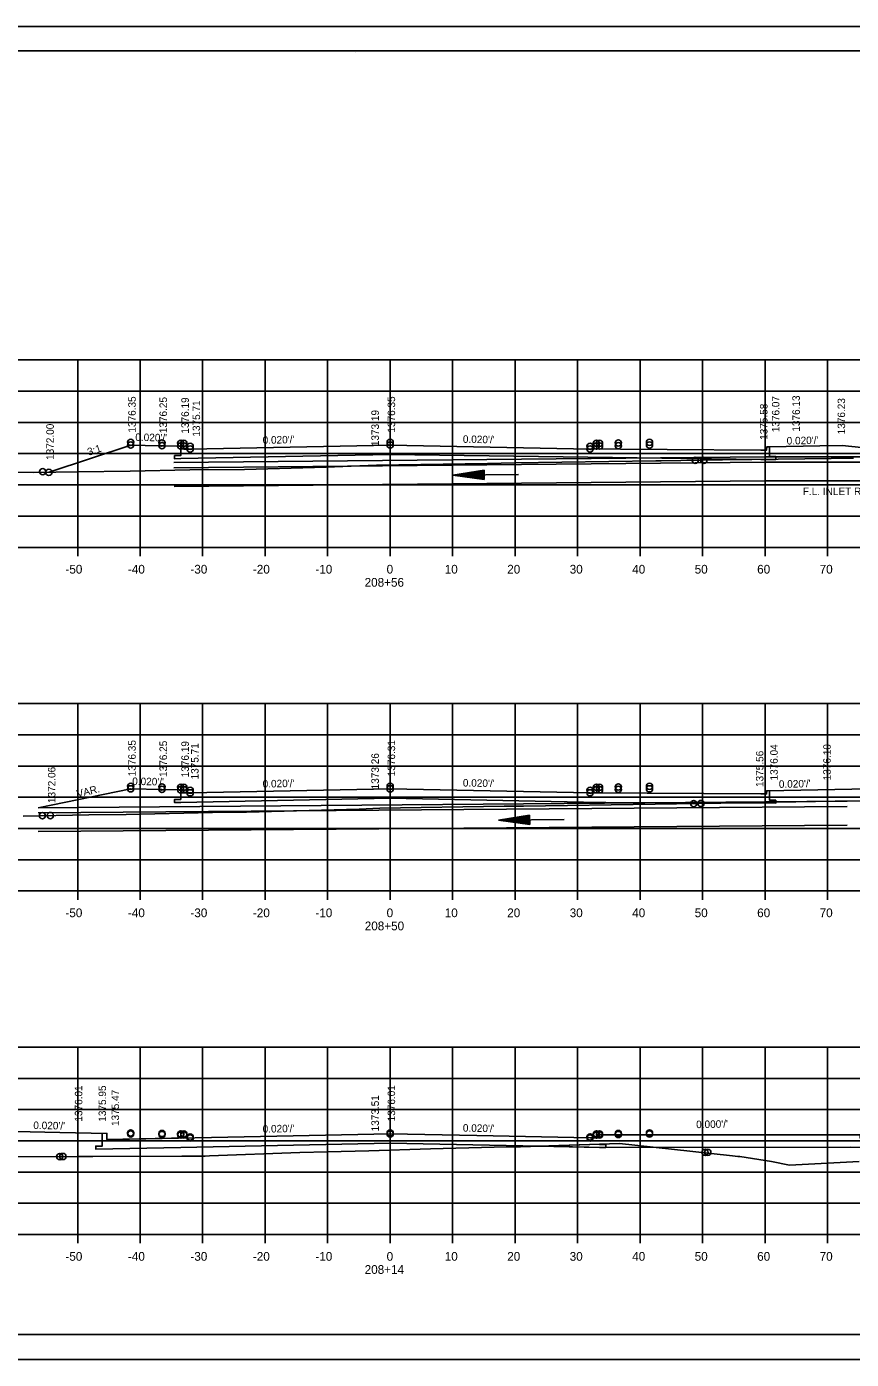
# Model space of a CAD drawing. Extents: x 1374311 to 1383814, y 384102 to 406278.
# Drawn here: x 1382581.9 to 1382713.9, y 403718.4 to 403931.7 of the extents above; entities that cross this region are included whole.
import ezdxf

# ---------------------------------------------------------------- set-up
doc = ezdxf.new("R2010")
doc.units = 0
for name, color, linetype in [('R_Axis', 7, 'Continuous'), ('R_Axis Annot', 7, 'Continuous'), ('R_Border', 7, 'Continuous'), ('R_Draft', 7, 'Continuous'), ('R_Exist Surface', 7, 'Continuous'), ('R_Fin Surface', 7, 'Continuous'), ('R_Grid', 7, 'Continuous'), ('R_No Plot', 7, 'Continuous'), ('R_Water', 7, 'Continuous'), ('R_Xsect Elev', 7, 'Continuous'), ('R_Xsect Slope', 7, 'Continuous')]:
    doc.layers.add(name, color=color, linetype=linetype)

msp = doc.modelspace()

# ---------------------------------------------------------------- linework, layer by layer
at = {"layer": 'R_Axis'}
for p, q in [((1382500.07, 403848.36), (1382780.07, 403848.36)), ((1382590.07, 403846.96), (1382590.07, 403848.36)), ((1382600.07, 403846.96), (1382600.07, 403848.36)), ((1382610.07, 403846.96), (1382610.07, 403848.36)), ((1382620.07, 403846.96), (1382620.07, 403848.36)), ((1382630.07, 403846.96), (1382630.07, 403848.36)), ((1382640.07, 403846.96), (1382640.07, 403848.36)), ((1382650.07, 403846.96), (1382650.07, 403848.36)), ((1382660.07, 403846.96), (1382660.07, 403848.36)), ((1382670.07, 403846.96), (1382670.07, 403848.36)), ((1382680.07, 403846.96), (1382680.07, 403848.36)), ((1382690.07, 403846.96), (1382690.07, 403848.36)), ((1382700.07, 403846.96), (1382700.07, 403848.36)), ((1382710.07, 403846.96), (1382710.07, 403848.36)), ((1382500.07, 403793.36), (1382780.07, 403793.36)), ((1382590.07, 403791.96), (1382590.07, 403793.36)), ((1382600.07, 403791.96), (1382600.07, 403793.36)), ((1382610.07, 403791.96), (1382610.07, 403793.36)), ((1382620.07, 403791.96), (1382620.07, 403793.36)), ((1382630.07, 403791.96), (1382630.07, 403793.36)), ((1382640.07, 403791.96), (1382640.07, 403793.36)), ((1382650.07, 403791.96), (1382650.07, 403793.36)), ((1382660.07, 403791.96), (1382660.07, 403793.36)), ((1382670.07, 403791.96), (1382670.07, 403793.36)), ((1382680.07, 403791.96), (1382680.07, 403793.36)), ((1382690.07, 403791.96), (1382690.07, 403793.36)), ((1382700.07, 403791.96), (1382700.07, 403793.36)), ((1382710.07, 403791.96), (1382710.07, 403793.36)), ((1382500.07, 403738.36), (1382780.07, 403738.36)), ((1382590.07, 403736.96), (1382590.07, 403738.36)), ((1382600.07, 403736.96), (1382600.07, 403738.36)), ((1382610.07, 403736.96), (1382610.07, 403738.36)), ((1382620.07, 403736.96), (1382620.07, 403738.36)), ((1382630.07, 403736.96), (1382630.07, 403738.36)), ((1382640.07, 403736.96), (1382640.07, 403738.36)), ((1382650.07, 403736.96), (1382650.07, 403738.36)), ((1382660.07, 403736.96), (1382660.07, 403738.36)), ((1382670.07, 403736.96), (1382670.07, 403738.36)), ((1382680.07, 403736.96), (1382680.07, 403738.36)), ((1382690.07, 403736.96), (1382690.07, 403738.36)), ((1382700.07, 403736.96), (1382700.07, 403738.36)), ((1382710.07, 403736.96), (1382710.07, 403738.36))]:
    msp.add_line(p, q, dxfattribs=at)
at = {"layer": 'R_Border'}
for p, q in [((1382482.07, 403927.82), (1382798.25, 403927.82)), ((1382634.59, 403927.56), (1382634.59, 403927.56)), ((1382634.59, 403927.56), (1382634.59, 403927.56)), ((1382798.25, 403722.36), (1382482.07, 403722.36))]:
    msp.add_line(p, q, dxfattribs=at)
at = {"layer": 'R_Draft'}
for p, q in [((1382655.12, 403860.71), (1382650.13, 403859.91)), ((1382655.13, 403859.21), (1382650.13, 403859.91)), ((1382655.12, 403860.58), (1382650.96, 403859.92)), ((1382655.13, 403859.33), (1382650.96, 403859.92)), ((1382655.12, 403860.45), (1382651.82, 403859.93)), ((1382655.13, 403859.46), (1382651.82, 403859.93)), ((1382655.12, 403860.33), (1382652.65, 403859.93)), ((1382655.13, 403859.58), (1382652.65, 403859.93)), ((1382655.12, 403860.2), (1382653.5, 403859.94)), ((1382655.13, 403859.71), (1382653.5, 403859.94)), ((1382655.12, 403860.07), (1382654.34, 403859.95)), ((1382655.13, 403859.84), (1382654.34, 403859.95)), ((1382655.13, 403859.21), (1382655.12, 403860.71)), ((1382662.4, 403805.51), (1382657.41, 403804.71)), ((1382662.41, 403804.01), (1382662.4, 403805.51)), ((1382662.41, 403804.01), (1382657.41, 403804.71)), ((1382662.4, 403805.38), (1382658.24, 403804.72)), ((1382662.41, 403804.13), (1382658.24, 403804.72)), ((1382662.4, 403805.25), (1382659.1, 403804.73)), ((1382662.41, 403804.26), (1382659.1, 403804.73)), ((1382662.4, 403805.13), (1382659.93, 403804.73)), ((1382662.41, 403804.38), (1382659.93, 403804.73)), ((1382662.4, 403805), (1382660.78, 403804.74)), ((1382662.41, 403804.51), (1382660.78, 403804.74)), ((1382662.4, 403804.87), (1382661.62, 403804.75)), ((1382662.41, 403804.64), (1382661.62, 403804.75))]:
    msp.add_line(p, q, dxfattribs=at)
at = {"layer": 'R_Exist Surface'}
for points in [[(1382569.61, 403860.38), (1382583.04, 403860.32), (1382590.08, 403860.44), (1382598.47, 403860.54), (1382608, 403860.77), (1382616.77, 403860.84), (1382629.83, 403861.19), (1382637.88, 403861.52), (1382655.65, 403861.79), (1382660.04, 403861.88), (1382682.57, 403862.21), (1382682.88, 403862.21), (1382683.09, 403862.22), (1382683.43, 403862.22), (1382686.58, 403862.26), (1382696.62, 403862.4), (1382697.96, 403862.43), (1382710.64, 403862.61), (1382714.24, 403862.65)], [(1382581.35, 403805.35), (1382591.83, 403805.53), (1382597.85, 403805.6), (1382611.64, 403805.94), (1382617.06, 403805.98), (1382635.1, 403806.46), (1382638.41, 403806.6), (1382658.3, 403806.91), (1382660.71, 403806.94), (1382661.02, 403806.94), (1382661.42, 403806.95), (1382682.46, 403807.24), (1382685.92, 403807.31), (1382696.56, 403807.46), (1382701.87, 403807.57), (1382711.3, 403807.71), (1382719.5, 403807.81)], [(1382573.85, 403750.77), (1382590.01, 403750.83), (1382592.47, 403750.87), (1382606.72, 403750.89), (1382610.49, 403750.91), (1382611.17, 403750.93), (1382625.63, 403751.47), (1382630.07, 403751.58), (1382636.67, 403751.75), (1382646.54, 403752.08), (1382656.72, 403752.33), (1382660.94, 403752.4), (1382676.77, 403752.95), (1382682.16, 403752.36), (1382694.84, 403750.97), (1382695.74, 403750.87), (1382696.02, 403750.84), (1382701.09, 403750.03), (1382703.99, 403749.44), (1382715.12, 403750.06)]]:
    msp.add_lwpolyline(points, dxfattribs=at)
at = {"layer": 'R_Fin Surface'}
for points in [[(1382585.53, 403860.39), (1382598.56, 403864.73), (1382603.15, 403864.64), (1382603.56, 403864.63), (1382603.81, 403864.63), (1382606.56, 403864.57), (1382607.02, 403864.57), (1382607.06, 403864.57), (1382607.06, 403864.53), (1382607.07, 403864.07), (1382607.15, 403864.07), (1382608.07, 403864.09), (1382637.42, 403864.68), (1382640.07, 403864.73), (1382669.42, 403864.15), (1382699.4, 403863.94), (1382700.32, 403863.93), (1382700.32, 403863.93), (1382700.33, 403864.43), (1382700.79, 403864.43), (1382708.83, 403864.59), (1382712.43, 403864.65), (1382727.35, 403863.1)], [(1382701.79, 403862.4), (1382699.38, 403862.44), (1382640.07, 403863.23), (1382606.56, 403862.56), (1382605.56, 403862.54), (1382605.57, 403863.04), (1382606.57, 403863.05), (1382606.56, 403864.57)], [(1382700.79, 403864.43), (1382700.8, 403862.9), (1382701.8, 403862.9), (1382701.79, 403862.4), (1382700.79, 403862.42), (1382700.1, 403862.43)], [(1382583.74, 403806.69), (1382598.56, 403809.71), (1382598.56, 403809.71), (1382603.56, 403809.61), (1382606.56, 403809.55), (1382606.56, 403809.55), (1382606.56, 403809.55), (1382607.06, 403809.55), (1382607.07, 403809.05), (1382607.07, 403809.05), (1382608.07, 403809.07), (1382608.07, 403809.07), (1382608.09, 403809.07), (1382640.07, 403809.71), (1382640.09, 403809.71), (1382672.07, 403809.07), (1382699.4, 403808.92), (1382700.32, 403808.9), (1382700.33, 403809.4), (1382722.11, 403809.82), (1382739.27, 403804.1)], [(1382700.79, 403809.4), (1382700.78, 403807.91), (1382701.77, 403807.89), (1382701.78, 403807.4), (1382674.58, 403807.52), (1382673.58, 403807.54), (1382640.07, 403808.21), (1382606.56, 403807.54), (1382605.56, 403807.52), (1382605.57, 403808.02), (1382606.57, 403808.02), (1382606.56, 403809.55)], [(1382557.68, 403747.71), (1382570.27, 403751.91), (1382571.27, 403751.91), (1382580.07, 403754.84), (1382587.2, 403754.7), (1382594.74, 403754.55), (1382594.74, 403753.56), (1382607.64, 403753.82), (1382595.74, 403753.58), (1382621.93, 403754.11), (1382640.07, 403754.47), (1382653.93, 403754.19), (1382672.07, 403753.83), (1382672.64, 403753.82), (1382673.07, 403753.81), (1382673.08, 403754.09), (1382673.08, 403754.31), (1382673.36, 403754.31), (1382673.58, 403754.31), (1382674.88, 403754.34), (1382715.28, 403754.31), (1382715.28, 403753.81), (1382757.73, 403752.96)], [(1382741.31, 403751.8), (1382713.78, 403752.34), (1382674.54, 403752.28), (1382640.07, 403752.97), (1382606.56, 403752.3), (1382592.96, 403752.03), (1382592.97, 403752.53), (1382593.99, 403752.53), (1382593.97, 403754.52)]]:
    msp.add_lwpolyline(points, dxfattribs=at)
at = {"layer": 'R_Grid'}
for p, q in [((1382500.07, 403878.36), (1382780.07, 403878.36)), ((1382590.07, 403848.36), (1382590.07, 403878.36)), ((1382600.07, 403848.36), (1382600.07, 403878.36)), ((1382610.07, 403848.36), (1382610.07, 403878.36)), ((1382620.07, 403848.36), (1382620.07, 403878.36)), ((1382630.07, 403848.36), (1382630.07, 403878.36)), ((1382640.07, 403848.36), (1382640.07, 403878.36)), ((1382650.07, 403848.36), (1382650.07, 403878.36)), ((1382660.07, 403848.36), (1382660.07, 403878.36)), ((1382670.07, 403848.36), (1382670.07, 403878.36)), ((1382680.07, 403848.36), (1382680.07, 403878.36)), ((1382690.07, 403848.36), (1382690.07, 403878.36)), ((1382700.07, 403848.36), (1382700.07, 403878.36)), ((1382710.07, 403848.36), (1382710.07, 403878.36)), ((1382500.07, 403873.36), (1382780.07, 403873.36)), ((1382500.07, 403868.36), (1382780.07, 403868.36)), ((1382500.07, 403863.36), (1382780.07, 403863.36)), ((1382500.07, 403858.36), (1382780.07, 403858.36)), ((1382500.07, 403853.36), (1382780.07, 403853.36)), ((1382500.07, 403848.36), (1382780.07, 403848.36)), ((1382500.07, 403823.36), (1382780.07, 403823.36)), ((1382590.07, 403793.36), (1382590.07, 403823.36)), ((1382600.07, 403793.36), (1382600.07, 403823.36)), ((1382610.07, 403793.36), (1382610.07, 403823.36)), ((1382620.07, 403793.36), (1382620.07, 403823.36)), ((1382630.07, 403793.36), (1382630.07, 403823.36)), ((1382640.07, 403793.36), (1382640.07, 403823.36)), ((1382650.07, 403793.36), (1382650.07, 403823.36)), ((1382660.07, 403793.36), (1382660.07, 403823.36)), ((1382670.07, 403793.36), (1382670.07, 403823.36)), ((1382680.07, 403793.36), (1382680.07, 403823.36)), ((1382690.07, 403793.36), (1382690.07, 403823.36)), ((1382700.07, 403793.36), (1382700.07, 403823.36)), ((1382710.07, 403793.36), (1382710.07, 403823.36)), ((1382500.07, 403818.36), (1382780.07, 403818.36)), ((1382500.07, 403813.36), (1382780.07, 403813.36)), ((1382500.07, 403808.36), (1382780.07, 403808.36)), ((1382500.07, 403803.36), (1382780.07, 403803.36)), ((1382500.07, 403798.36), (1382780.07, 403798.36)), ((1382500.07, 403793.36), (1382780.07, 403793.36)), ((1382500.07, 403768.36), (1382780.07, 403768.36)), ((1382590.07, 403738.36), (1382590.07, 403768.36)), ((1382600.07, 403738.36), (1382600.07, 403768.36)), ((1382610.07, 403738.36), (1382610.07, 403768.36)), ((1382620.07, 403738.36), (1382620.07, 403768.36)), ((1382630.07, 403738.36), (1382630.07, 403768.36)), ((1382640.07, 403738.36), (1382640.07, 403768.36)), ((1382650.07, 403738.36), (1382650.07, 403768.36)), ((1382660.07, 403738.36), (1382660.07, 403768.36)), ((1382670.07, 403738.36), (1382670.07, 403768.36)), ((1382680.07, 403738.36), (1382680.07, 403768.36)), ((1382690.07, 403738.36), (1382690.07, 403768.36)), ((1382700.07, 403738.36), (1382700.07, 403768.36)), ((1382710.07, 403738.36), (1382710.07, 403768.36)), ((1382500.07, 403763.36), (1382780.07, 403763.36)), ((1382500.07, 403758.36), (1382780.07, 403758.36)), ((1382500.07, 403753.36), (1382780.07, 403753.36)), ((1382500.07, 403748.36), (1382780.07, 403748.36)), ((1382500.07, 403743.36), (1382780.07, 403743.36)), ((1382500.07, 403738.36), (1382780.07, 403738.36))]:
    msp.add_line(p, q, dxfattribs=at)
at = {"layer": 'R_No Plot'}
for p, q in [((1382469.67, 403931.72), (1382803, 403931.72)), ((1382469.67, 403718.38), (1382803, 403718.38))]:
    msp.add_line(p, q, dxfattribs=at)
for points in [[(1382469.66, 403931.72), (1382803, 403931.72), (1382803, 403718.38), (1382469.66, 403718.38)], [(1382715.99, 403927.82), (1382715.99, 403917.94), (1382751.72, 403917.94), (1382751.72, 403915.02), (1382774.92, 403915.02), (1382774.92, 403890.69), (1382798.25, 403890.69), (1382798.25, 403722.36), (1382482.07, 403722.36), (1382482.07, 403927.82)], [(1382663.82, 403752.5), (1382673.59, 403752.84), (1382673.59, 403752.79), (1382674.59, 403752.78), (1382674.58, 403752.28), (1382673.58, 403752.3)]]:
    msp.add_lwpolyline(points, close=True, dxfattribs=at)
for centre in [(1382598.56, 403865.18), (1382598.56, 403864.73), (1382598.56, 403864.73), (1382603.56, 403865.08), (1382606.56, 403865.02), (1382607.06, 403865.02), (1382640.07, 403865.18), (1382640.07, 403864.73), (1382640.07, 403864.73), (1382673.08, 403865.02), (1382673.58, 403865.02), (1382676.58, 403865.08), (1382681.58, 403865.18), (1382681.58, 403864.73), (1382681.58, 403864.73), (1382603.56, 403864.63), (1382603.56, 403864.63), (1382606.56, 403864.57), (1382607.06, 403864.57), (1382607.06, 403864.57), (1382608.07, 403864.54), (1382608.07, 403864.09), (1382608.07, 403864.09), (1382672.07, 403864.54), (1382672.07, 403864.09), (1382672.07, 403864.09), (1382673.08, 403864.57), (1382673.08, 403864.57), (1382673.58, 403864.57), (1382676.58, 403864.63), (1382676.58, 403864.63), (1382584.47, 403860.48), (1382584.47, 403860.48), (1382688.9, 403862.29), (1382688.9, 403862.29), (1382690.28, 403862.28), (1382585.45, 403860.36), (1382585.45, 403860.36), (1382585.45, 403860.36), (1382585.45, 403860.36), (1382598.56, 403810.11), (1382598.56, 403809.71), (1382598.56, 403809.71), (1382603.56, 403810.01), (1382603.56, 403809.61), (1382603.56, 403809.61), (1382606.56, 403809.95), (1382606.56, 403809.55), (1382607.06, 403809.95), (1382607.06, 403809.55), (1382607.06, 403809.55), (1382608.07, 403809.47), (1382640.07, 403810.11), (1382640.07, 403809.71), (1382640.07, 403809.71), (1382672.07, 403809.47), (1382673.08, 403809.95), (1382673.08, 403809.55), (1382673.08, 403809.55), (1382673.58, 403809.95), (1382673.58, 403809.55), (1382676.58, 403810.01), (1382676.58, 403809.61), (1382676.58, 403809.61), (1382681.58, 403810.11), (1382681.58, 403809.71), (1382681.58, 403809.71), (1382608.07, 403809.07), (1382608.07, 403809.07), (1382672.07, 403809.07), (1382672.07, 403809.07), (1382688.66, 403807.35), (1382688.66, 403807.35), (1382689.83, 403807.36), (1382584.43, 403805.4), (1382584.43, 403805.4), (1382585.71, 403805.43), (1382585.71, 403805.43), (1382585.71, 403805.43), (1382585.71, 403805.43), (1382598.56, 403754.63), (1382598.56, 403754.47), (1382598.56, 403754.47), (1382603.56, 403754.53), (1382603.56, 403754.37), (1382603.56, 403754.37), (1382606.56, 403754.47), (1382606.56, 403754.31), (1382607.06, 403754.47), (1382607.06, 403754.31), (1382607.06, 403754.31), (1382608.07, 403753.99), (1382608.07, 403753.83), (1382608.07, 403753.83), (1382640.07, 403754.63), (1382640.07, 403754.47), (1382640.07, 403754.47), (1382672.07, 403753.99), (1382672.07, 403753.83), (1382672.07, 403753.83), (1382673.08, 403754.47), (1382673.08, 403754.31), (1382673.08, 403754.31), (1382673.58, 403754.47), (1382673.58, 403754.31), (1382676.58, 403754.53), (1382676.58, 403754.37), (1382676.58, 403754.37), (1382681.58, 403754.63), (1382681.58, 403754.47), (1382681.58, 403754.47), (1382587.19, 403750.84), (1382587.19, 403750.84), (1382587.69, 403750.85), (1382587.69, 403750.85), (1382587.69, 403750.85), (1382587.69, 403750.85), (1382690.47, 403751.51), (1382690.47, 403751.51), (1382690.91, 403751.52)]:
    msp.add_circle(centre, 0.5, dxfattribs=at)
at = {"layer": 'R_Water'}
for p, q in [((1382700.05, 403862.84), (1382605.46, 403861.92)), ((1382700.06, 403862.02), (1382605.47, 403861.1)), ((1382700.06, 403862.84), (1382727.35, 403862.84)), ((1382700.06, 403862.02), (1382728.35, 403862.02)), ((1382700.06, 403859.02), (1382605.5, 403858.1)), ((1382660.63, 403860.01), (1382650.13, 403859.91)), ((1382700.06, 403859.02), (1382740.6, 403859.02)), ((1382583.74, 403806.69), (1382713.2, 403807.71)), ((1382583.74, 403805.87), (1382713.2, 403806.89)), ((1382583.77, 403802.87), (1382713.2, 403803.89)), ((1382667.91, 403804.81), (1382657.41, 403804.71))]:
    msp.add_line(p, q, dxfattribs=at)

# ---------------------------------------------------------------- texts
at = {"layer": 'R_Axis Annot'}
for s, p in [('-50', (1382588.11, 403844.16)), ('-40', (1382598.11, 403844.16)), ('-30', (1382608.11, 403844.16)), ('-20', (1382618.11, 403844.16)), ('-10', (1382628.11, 403844.16)), ('0', (1382639.51, 403844.16)), ('10', (1382648.81, 403844.16)), ('20', (1382658.81, 403844.16)), ('30', (1382668.81, 403844.16)), ('40', (1382678.81, 403844.16)), ('50', (1382688.81, 403844.16)), ('60', (1382698.81, 403844.16)), ('70', (1382708.81, 403844.16)), ('208+56', (1382635.99, 403842.06)), ('-50', (1382588.11, 403789.16)), ('-40', (1382598.11, 403789.16)), ('-30', (1382608.11, 403789.16)), ('-20', (1382618.11, 403789.16)), ('-10', (1382628.11, 403789.16)), ('0', (1382639.51, 403789.16)), ('10', (1382648.81, 403789.16)), ('20', (1382658.81, 403789.16)), ('30', (1382668.81, 403789.16)), ('40', (1382678.81, 403789.16)), ('50', (1382688.81, 403789.16)), ('60', (1382698.81, 403789.16)), ('70', (1382708.81, 403789.16)), ('208+50', (1382636.01, 403787.06)), ('-50', (1382588.11, 403734.16)), ('-40', (1382598.11, 403734.16)), ('-30', (1382608.11, 403734.16)), ('-20', (1382618.11, 403734.16)), ('-10', (1382628.11, 403734.16)), ('0', (1382639.51, 403734.16)), ('10', (1382648.81, 403734.16)), ('20', (1382658.81, 403734.16)), ('30', (1382668.81, 403734.16)), ('40', (1382678.81, 403734.16)), ('50', (1382688.81, 403734.16)), ('60', (1382698.81, 403734.16)), ('70', (1382708.81, 403734.16)), ('208+14', (1382636, 403732.06))]:
    msp.add_text(s, height=1.4, dxfattribs=at).set_placement(p)
at = {"layer": 'R_Water'}
msp.add_text('F.L. INLET RT. = 1370.66', height=1.2, dxfattribs=at).set_placement((1382706.11, 403856.74))
at = {"layer": 'R_Xsect Elev'}
for s, p in [('1376.35', (1382599.36, 403866.73)), ('1376.25', (1382604.36, 403866.63)), ('1376.19', (1382607.86, 403866.57)), ('1375.71', (1382609.66, 403866.09)), ('1376.35', (1382640.87, 403866.73)), ('1376.07', (1382702.37, 403866.79)), ('1376.13', (1382705.64, 403866.88)), ('1376.23', (1382712.88, 403866.45)), ('1373.19', (1382638.27, 403864.55)), ('1375.58', (1382700.46, 403865.57)), ('1372.00', (1382586.25, 403862.36)), ('1376.35', (1382599.36, 403811.71)), ('1376.25', (1382604.36, 403811.61)), ('1376.19', (1382607.86, 403811.55)), ('1375.71', (1382609.41, 403811.21)), ('1376.31', (1382640.87, 403811.71)), ('1376.04', (1382702.1, 403811.04)), ('1376.10', (1382710.58, 403811.07)), ('1373.26', (1382638.27, 403809.62)), ('1375.56', (1382699.81, 403810)), ('1372.06', (1382586.51, 403807.43)), ('1376.01', (1382590.81, 403756.43)), ('1375.95', (1382594.61, 403756.42)), ('1375.47', (1382596.69, 403755.73)), ('1376.01', (1382640.87, 403756.47)), ('1373.51', (1382638.27, 403754.87))]:
    msp.add_text(s, height=1.2, rotation=90, dxfattribs=at).set_placement(p)
at = {"layer": 'R_Xsect Slope'}
for s, rotation, p in [("0.020'/'", 358.8542, (1382599.28, 403865.41)), ("0.020'/'", 1.1458, (1382619.68, 403864.93)), ("0.020'/'", 358.8542, (1382651.7, 403865.1)), ("0.020'/'", 1.1458, (1382703.54, 403864.82)), ('3:1', 18.4349, (1382591.85, 403863.02)), ('VAR.', 13.5858, (1382590.06, 403808.3)), ("0.020'/'", 358.8542, (1382598.79, 403810.33)), ("0.020'/'", 1.1458, (1382619.68, 403809.9)), ("0.020'/'", 358.8542, (1382651.7, 403810.08)), ("0.020'/'", 1.1458, (1382702.29, 403809.86)), ("0.020'/'", 358.8542, (1382582.96, 403755.26)), ("0.000'/'", 1.1458, (1382689.06, 403755.38)), ("0.020'/'", 1.1458, (1382619.68, 403754.66)), ("0.020'/'", 358.8542, (1382651.7, 403754.84))]:
    msp.add_text(s, height=1.2, rotation=rotation, dxfattribs=at).set_placement(p)

doc.saveas('drawing.dxf')
